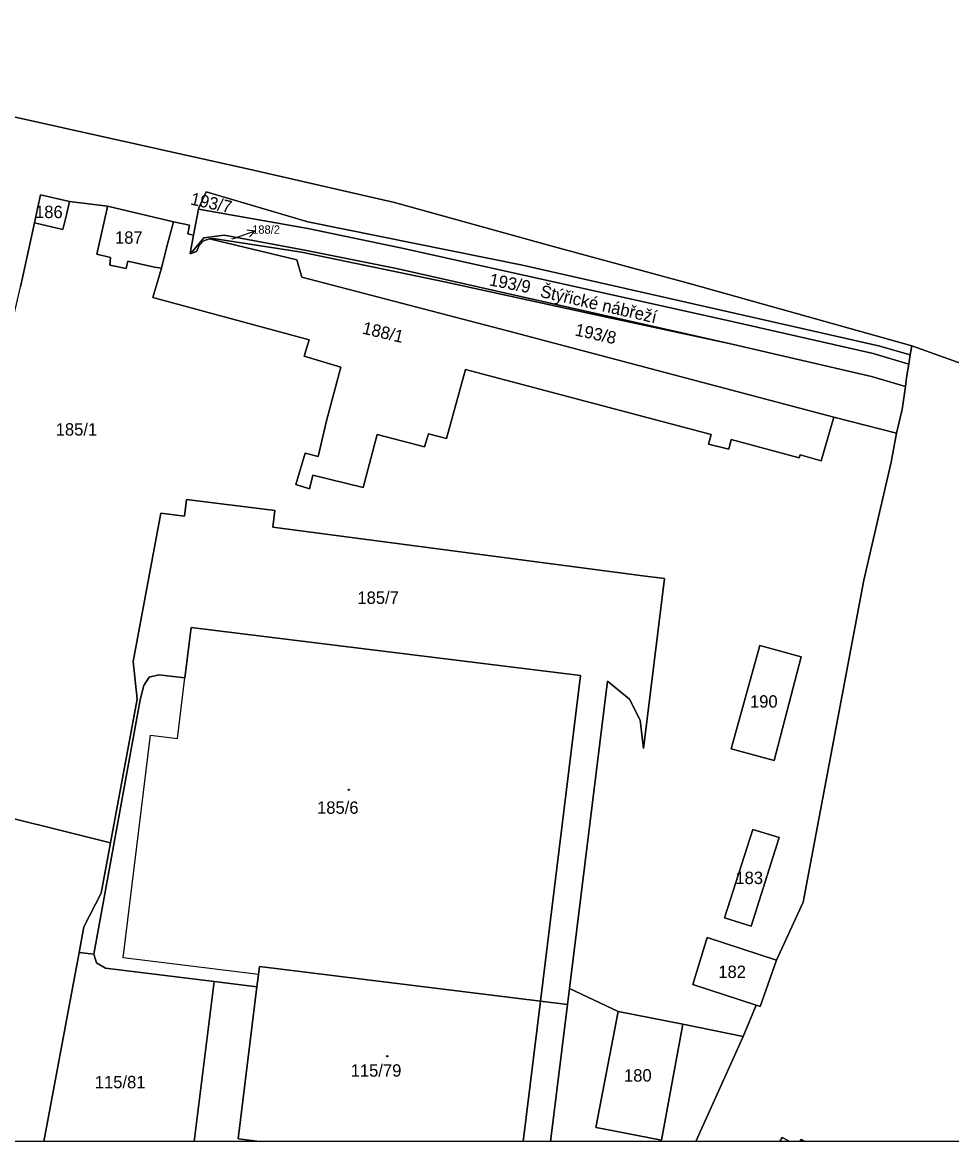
# Model space of a CAD drawing. Extents: x -598934 to -598196, y -1162208 to -1161502.
# Drawn here: x -598509.6 to -598382.2, y -1162207 to -1162053.5 of the extents above; entities that cross this region are included whole.
import ezdxf

# ---------------------------------------------------------------- set-up
doc = ezdxf.new("R2010")
doc.units = 0
for name, color, linetype in [('KN_CAR_KR', 7, 'Continuous'), ('KN_KULTURY', 7, 'Continuous'), ('KN_PARC_CIS_POM', 7, 'Continuous'), ('KN_PARC_CIS_POZ', 7, 'Continuous'), ('KN_PARC_CIS_STAV', 7, 'Continuous'), ('KN_PARC_PLOCHA', 7, 'Continuous'), ('KN_ULICE', 7, 'Continuous'), ('PARC_C_SIPKA', 7, 'Continuous'), ('parcely_l', 7, 'Continuous')]:
    doc.layers.add(name, color=color, linetype=linetype)

msp = doc.modelspace()

# ---------------------------------------------------------------- linework, layer by layer
at = {"layer": 'KN_CAR_KR'}
for points in [[(-598488.37, -1162151.71), (-598487.34, -1162143.4)], [(-598495.82, -1162181.78), (-598492.04, -1162151.26)], [(-598492.04, -1162151.26), (-598488.37, -1162151.71)], [(-598477.26, -1162184.07), (-598495.82, -1162181.78)]]:
    msp.add_lwpolyline(points, dxfattribs=at)
at = {"layer": 'KN_KULTURY'}
for centre, radius in [((-598464.87, -1162158.72), 0.09), ((-598464.87, -1162158.72), 0.0398), ((-598459.61, -1162195.26), 0.09), ((-598459.61, -1162195.26), 0.0398)]:
    msp.add_circle(centre, radius, dxfattribs=at)
at = {"layer": 'KN_PARC_PLOCHA'}
for points in [[(-598370.34, -1162104.09), (-598387.71, -1162097.85), (-598417.86, -1162089.39), (-598437.19, -1162084.14), (-598458.59, -1162078.22), (-598477.74, -1162073.84), (-598530.34, -1162062.11), (-598549.22, -1162055.76), (-598554.19, -1162054.05), (-598555.77, -1162053.54), (-598564.74, -1162050.65), (-598569.94, -1162048.52), (-598571.46, -1162047.71), (-598579.44, -1162044.4), (-598591.47, -1162039.7), (-598619.13, -1162024.88), (-598644.52, -1162009.55), (-598667.16, -1161993.18), (-598693.35, -1161970.89)], [(-598530.34, -1162062.11), (-598477.74, -1162073.84), (-598458.59, -1162078.22), (-598437.19, -1162084.14), (-598417.86, -1162089.39), (-598387.71, -1162097.85), (-598387.91, -1162099.1), (-598392.28, -1162097.86), (-598406.98, -1162094.54), (-598441.08, -1162086.82), (-598470.51, -1162080.88), (-598484.43, -1162076.76), (-598485.45, -1162078.97), (-598485.48, -1162079.11), (-598486.15, -1162082.7), (-598486.94, -1162082.51), (-598486.72, -1162081.33), (-598488.89, -1162080.86), (-598497.96, -1162078.74), (-598503.16, -1162078.1), (-598507.15, -1162077.16), (-598507.97, -1162081.02), (-598509.9, -1162089.77)], [(-598509.9, -1162089.77), (-598507.97, -1162081.02), (-598504.08, -1162081.94), (-598503.6, -1162079.9), (-598503.16, -1162078.1), (-598497.96, -1162078.74), (-598498.03, -1162079.21), (-598499.43, -1162085.29), (-598497.54, -1162085.75), (-598497.65, -1162086.82), (-598495.4, -1162087.27), (-598495.18, -1162086.24), (-598491.51, -1162087.06), (-598490.55, -1162087.23), (-598491.72, -1162091.24), (-598470.29, -1162097.06), (-598470.98, -1162099.27), (-598465.95, -1162100.78), (-598467.93, -1162108.13), (-598469.07, -1162113.02), (-598470.88, -1162112.59), (-598472.16, -1162116.89), (-598470.28, -1162117.45), (-598469.8, -1162115.59), (-598462.92, -1162117.31), (-598461, -1162110.01), (-598454.5, -1162111.69), (-598453.95, -1162109.93), (-598451.5, -1162110.56), (-598448.88, -1162101.11), (-598415.21, -1162110.01), (-598415.56, -1162111.36), (-598412.79, -1162112.04), (-598412.46, -1162110.69), (-598403.12, -1162113.21), (-598403.01, -1162112.82), (-598400.1, -1162113.61), (-598398.4, -1162107.64), (-598389.77, -1162109.84), (-598390.52, -1162113.81), (-598394.27, -1162130.01), (-598402.6, -1162174.14), (-598406.23, -1162182.09), (-598415.75, -1162178.98), (-598417.72, -1162185.4), (-598409.04, -1162188.25), (-598410.81, -1162192.53), (-598419.07, -1162190.84), (-598427.96, -1162189.11), (-598434.61, -1162185.99), (-598429.39, -1162143.84), (-598426.39, -1162146.32), (-598424.92, -1162149.17), (-598424.49, -1162153.07), (-598421.61, -1162129.78), (-598424.58, -1162129.41), (-598475.31, -1162122.72), (-598475.03, -1162120.43), (-598487.13, -1162118.94), (-598487.42, -1162121.22), (-598490.65, -1162120.82), (-598494.43, -1162141.13), (-598493.87, -1162146.32), (-598497.53, -1162165.98), (-598517.94, -1162160.94)], [(-598340.39, -1162206.96), (-598402.41, -1162206.96), (-598402.88, -1162206.69), (-598403.03, -1162206.96), (-598404.41, -1162206.96), (-598405.46, -1162206.39), (-598405.77, -1162206.96), (-598417.28, -1162206.96), (-598410.81, -1162192.53), (-598409.04, -1162188.25), (-598408.46, -1162188.46), (-598406.23, -1162182.09), (-598402.6, -1162174.14), (-598394.27, -1162130.01), (-598390.52, -1162113.81), (-598389.77, -1162109.84), (-598389.02, -1162106.6), (-598388.57, -1162103.42), (-598388.4, -1162102.19), (-598388.11, -1162100.37), (-598387.91, -1162099.1), (-598387.71, -1162097.85), (-598370.34, -1162104.09)]]:
    msp.add_lwpolyline(points, dxfattribs=at)
for points in [[(-598503.16, -1162078.1), (-598503.6, -1162079.9), (-598504.08, -1162081.94), (-598507.97, -1162081.02), (-598507.15, -1162077.16)], [(-598387.91, -1162099.1), (-598388.11, -1162100.37), (-598392.98, -1162098.93), (-598413.14, -1162094.37), (-598457.79, -1162084.42), (-598470.48, -1162081.8), (-598485.48, -1162079.11), (-598485.45, -1162078.97), (-598484.43, -1162076.76), (-598470.51, -1162080.88), (-598441.08, -1162086.82), (-598406.98, -1162094.54), (-598392.28, -1162097.86)], [(-598488.89, -1162080.86), (-598489.86, -1162084.41), (-598490.55, -1162087.23), (-598491.51, -1162087.06), (-598495.18, -1162086.24), (-598495.4, -1162087.27), (-598497.65, -1162086.82), (-598497.54, -1162085.75), (-598499.43, -1162085.29), (-598498.03, -1162079.21), (-598497.96, -1162078.74)], [(-598388.11, -1162100.37), (-598388.4, -1162102.19), (-598388.57, -1162103.42), (-598393.24, -1162102.07), (-598412.73, -1162097.56), (-598458.35, -1162087.26), (-598470.89, -1162084.77), (-598481.95, -1162082.71), (-598484.73, -1162083.05), (-598486.37, -1162084.97), (-598486.56, -1162084.92), (-598486.15, -1162082.7), (-598485.48, -1162079.11), (-598470.48, -1162081.8), (-598457.79, -1162084.42), (-598413.14, -1162094.37), (-598392.98, -1162098.93)], [(-598486.15, -1162082.7), (-598486.56, -1162084.92), (-598486.62, -1162085.27), (-598485.75, -1162084.94), (-598485.41, -1162084.1), (-598484.8, -1162083.49), (-598483.99, -1162083.22), (-598472, -1162086.09), (-598471.33, -1162088.45), (-598442.96, -1162095.84), (-598398.4, -1162107.64), (-598400.1, -1162113.61), (-598403.01, -1162112.82), (-598403.12, -1162113.21), (-598412.46, -1162110.69), (-598412.79, -1162112.04), (-598415.56, -1162111.36), (-598415.21, -1162110.01), (-598448.88, -1162101.11), (-598451.5, -1162110.56), (-598453.95, -1162109.93), (-598454.5, -1162111.69), (-598461, -1162110.01), (-598462.92, -1162117.31), (-598469.8, -1162115.59), (-598470.28, -1162117.45), (-598472.16, -1162116.89), (-598470.88, -1162112.59), (-598469.07, -1162113.02), (-598467.93, -1162108.13), (-598465.95, -1162100.78), (-598470.98, -1162099.27), (-598470.29, -1162097.06), (-598491.72, -1162091.24), (-598490.55, -1162087.23), (-598489.86, -1162084.41), (-598488.89, -1162080.86), (-598486.72, -1162081.33), (-598486.94, -1162082.51)], [(-598412.73, -1162097.56), (-598432.27, -1162093.32), (-598451.78, -1162089.1), (-598471.36, -1162085.04), (-598483.15, -1162083.19), (-598483.99, -1162083.22), (-598484.8, -1162083.49), (-598485.41, -1162084.1), (-598485.75, -1162084.94), (-598486.62, -1162085.27), (-598486.56, -1162084.92), (-598486.37, -1162084.97), (-598484.73, -1162083.05), (-598481.95, -1162082.71), (-598470.89, -1162084.77), (-598458.35, -1162087.26)], [(-598412.73, -1162097.56), (-598393.24, -1162102.07), (-598388.57, -1162103.42), (-598389.02, -1162106.6), (-598389.77, -1162109.84), (-598398.4, -1162107.64), (-598442.96, -1162095.84), (-598471.33, -1162088.45), (-598472, -1162086.09), (-598483.99, -1162083.22), (-598483.15, -1162083.19), (-598471.36, -1162085.04), (-598451.78, -1162089.1), (-598432.27, -1162093.32)], [(-598434.61, -1162185.99), (-598434.88, -1162188.17), (-598438.61, -1162187.71), (-598433.1, -1162143.08), (-598486.49, -1162136.48), (-598487.34, -1162143.4), (-598490.9, -1162142.96), (-598492.25, -1162143.31), (-598492.96, -1162144.43), (-598493.47, -1162146.39), (-598499.81, -1162181.28), (-598501.85, -1162181.03), (-598501.2, -1162177.52), (-598498.82, -1162172.92), (-598497.53, -1162165.98), (-598493.87, -1162146.32), (-598494.43, -1162141.13), (-598490.65, -1162120.82), (-598487.42, -1162121.22), (-598487.13, -1162118.94), (-598475.03, -1162120.43), (-598475.31, -1162122.72), (-598424.58, -1162129.41), (-598421.61, -1162129.78), (-598424.49, -1162153.07), (-598424.92, -1162149.17), (-598426.39, -1162146.32), (-598429.39, -1162143.84)], [(-598497.53, -1162165.98), (-598498.82, -1162172.92), (-598501.2, -1162177.52), (-598501.85, -1162181.03), (-598506.67, -1162206.95), (-598506.67, -1162206.96), (-598537.06, -1162206.96), (-598527.13, -1162164.84), (-598519.82, -1162133.84), (-598516.84, -1162134.52), (-598516.63, -1162133.69), (-598516.19, -1162131.5), (-598511.6, -1162132.52), (-598512.06, -1162134.68), (-598513.77, -1162142.14), (-598517.4, -1162158.37), (-598517.94, -1162160.94)], [(-598438.61, -1162187.71), (-598477.12, -1162182.95), (-598477.26, -1162184.07), (-598477.47, -1162185.76), (-598483.35, -1162185.03), (-598498.22, -1162183.19), (-598499.45, -1162182.47), (-598499.81, -1162181.28), (-598493.47, -1162146.39), (-598492.96, -1162144.43), (-598492.25, -1162143.31), (-598490.9, -1162142.96), (-598487.34, -1162143.4), (-598486.49, -1162136.48), (-598433.1, -1162143.08)], [(-598402.86, -1162140.5), (-598406.58, -1162154.72), (-598412.48, -1162153.12), (-598408.52, -1162138.93)], [(-598402.86, -1162140.5), (-598408.52, -1162138.93), (-598412.48, -1162153.12), (-598406.58, -1162154.72)], [(-598405.88, -1162165.25), (-598409.72, -1162177.44), (-598413.38, -1162176.3), (-598409.47, -1162164.19)], [(-598405.88, -1162165.25), (-598409.47, -1162164.19), (-598413.38, -1162176.3), (-598409.72, -1162177.44)], [(-598406.23, -1162182.09), (-598408.46, -1162188.46), (-598409.04, -1162188.25), (-598417.72, -1162185.4), (-598415.75, -1162178.98)], [(-598499.81, -1162181.28), (-598499.45, -1162182.47), (-598498.22, -1162183.19), (-598483.35, -1162185.03), (-598486.06, -1162206.96), (-598506.67, -1162206.96), (-598506.67, -1162206.95), (-598501.85, -1162181.03)], [(-598438.61, -1162187.71), (-598440.99, -1162206.96), (-598477.13, -1162206.96), (-598480.04, -1162206.6), (-598477.47, -1162185.76), (-598477.26, -1162184.07), (-598477.12, -1162182.95)], [(-598477.13, -1162206.96), (-598486.06, -1162206.96), (-598483.35, -1162185.03), (-598477.47, -1162185.76), (-598480.04, -1162206.6)], [(-598427.96, -1162189.11), (-598430.99, -1162205.02), (-598430.02, -1162205.23), (-598422.01, -1162206.74), (-598419.07, -1162190.84), (-598410.81, -1162192.53), (-598417.28, -1162206.96), (-598437.21, -1162206.96), (-598434.88, -1162188.17), (-598434.61, -1162185.99)], [(-598437.21, -1162206.96), (-598440.99, -1162206.96), (-598438.61, -1162187.71), (-598434.88, -1162188.17)], [(-598419.07, -1162190.84), (-598422.01, -1162206.74), (-598430.02, -1162205.23), (-598430.99, -1162205.02), (-598427.96, -1162189.11)], [(-598404.41, -1162206.96), (-598405.77, -1162206.96), (-598405.46, -1162206.39)], [(-598402.41, -1162206.96), (-598403.03, -1162206.96), (-598402.88, -1162206.69)]]:
    msp.add_lwpolyline(points, close=True, dxfattribs=at)
at = {"layer": 'PARC_C_SIPKA'}
for points in [[(-598480.86, -1162083.22), (-598480.55, -1162083.11), (-598477.73, -1162082.1)], [(-598478.84, -1162081.96), (-598477.73, -1162082.1), (-598478.5, -1162082.91)]]:
    msp.add_lwpolyline(points, dxfattribs=at)
at = {"layer": 'parcely_l'}
for points in [[(-598387.71, -1162097.85), (-598417.86, -1162089.39), (-598437.19, -1162084.14), (-598458.59, -1162078.22), (-598477.74, -1162073.84), (-598530.34, -1162062.11), (-598549.22, -1162055.76), (-598554.19, -1162054.05)], [(-598507.97, -1162081.02), (-598507.15, -1162077.16), (-598503.16, -1162078.1)], [(-598485.48, -1162079.11), (-598485.45, -1162078.97), (-598484.43, -1162076.76), (-598470.51, -1162080.88), (-598441.08, -1162086.82), (-598406.98, -1162094.54), (-598392.28, -1162097.86), (-598387.91, -1162099.1)], [(-598507.97, -1162081.02), (-598504.08, -1162081.94), (-598503.6, -1162079.9), (-598503.16, -1162078.1)], [(-598503.16, -1162078.1), (-598497.96, -1162078.74)], [(-598497.96, -1162078.74), (-598498.03, -1162079.21), (-598499.43, -1162085.29), (-598497.54, -1162085.75), (-598497.65, -1162086.82), (-598495.4, -1162087.27), (-598495.18, -1162086.24), (-598491.51, -1162087.06), (-598490.55, -1162087.23)], [(-598497.96, -1162078.74), (-598488.89, -1162080.86)], [(-598485.48, -1162079.11), (-598486.15, -1162082.7)], [(-598388.11, -1162100.37), (-598392.98, -1162098.93), (-598413.14, -1162094.37), (-598457.79, -1162084.42), (-598470.48, -1162081.8), (-598485.48, -1162079.11)], [(-598511.28, -1162095.9), (-598509.9, -1162089.77), (-598507.97, -1162081.02)], [(-598490.55, -1162087.23), (-598489.86, -1162084.41), (-598488.89, -1162080.86)], [(-598488.89, -1162080.86), (-598486.72, -1162081.33), (-598486.94, -1162082.51), (-598486.15, -1162082.7)], [(-598483.99, -1162083.22), (-598484.8, -1162083.49), (-598485.41, -1162084.1), (-598485.75, -1162084.94), (-598486.62, -1162085.27), (-598486.56, -1162084.92)], [(-598486.15, -1162082.7), (-598486.56, -1162084.92)], [(-598486.56, -1162084.92), (-598486.37, -1162084.97), (-598484.73, -1162083.05), (-598481.95, -1162082.71), (-598470.89, -1162084.77), (-598458.35, -1162087.26), (-598412.73, -1162097.56)], [(-598412.73, -1162097.56), (-598432.27, -1162093.32), (-598451.78, -1162089.1), (-598471.36, -1162085.04), (-598483.15, -1162083.19), (-598483.99, -1162083.22)], [(-598398.4, -1162107.64), (-598442.96, -1162095.84), (-598471.33, -1162088.45), (-598472, -1162086.09), (-598483.99, -1162083.22)], [(-598490.55, -1162087.23), (-598491.72, -1162091.24), (-598470.29, -1162097.06), (-598470.98, -1162099.27), (-598465.95, -1162100.78), (-598467.93, -1162108.13), (-598469.07, -1162113.02), (-598470.88, -1162112.59), (-598472.16, -1162116.89), (-598470.28, -1162117.45), (-598469.8, -1162115.59), (-598462.92, -1162117.31), (-598461, -1162110.01), (-598454.5, -1162111.69), (-598453.95, -1162109.93), (-598451.5, -1162110.56), (-598448.88, -1162101.11), (-598415.21, -1162110.01), (-598415.56, -1162111.36), (-598412.79, -1162112.04), (-598412.46, -1162110.69), (-598403.12, -1162113.21), (-598403.01, -1162112.82), (-598400.1, -1162113.61), (-598398.4, -1162107.64)], [(-598412.73, -1162097.56), (-598393.24, -1162102.07), (-598388.57, -1162103.42)], [(-598387.71, -1162097.85), (-598387.91, -1162099.1)], [(-598370.34, -1162104.09), (-598387.71, -1162097.85)], [(-598388.11, -1162100.37), (-598388.4, -1162102.19), (-598388.57, -1162103.42)], [(-598387.91, -1162099.1), (-598388.11, -1162100.37)], [(-598388.57, -1162103.42), (-598389.02, -1162106.6), (-598389.77, -1162109.84)], [(-598398.4, -1162107.64), (-598389.77, -1162109.84)], [(-598389.77, -1162109.84), (-598390.52, -1162113.81), (-598394.27, -1162130.01), (-598402.6, -1162174.14), (-598406.23, -1162182.09)], [(-598434.61, -1162185.99), (-598429.39, -1162143.84), (-598426.39, -1162146.32), (-598424.92, -1162149.17), (-598424.49, -1162153.07), (-598421.61, -1162129.78), (-598424.58, -1162129.41), (-598475.31, -1162122.72), (-598475.03, -1162120.43), (-598487.13, -1162118.94), (-598487.42, -1162121.22), (-598490.65, -1162120.82), (-598494.43, -1162141.13), (-598493.87, -1162146.32), (-598497.53, -1162165.98)], [(-598497.53, -1162165.98), (-598517.94, -1162160.94), (-598517.4, -1162158.37), (-598513.77, -1162142.14), (-598512.06, -1162134.68), (-598511.6, -1162132.52), (-598516.19, -1162131.5), (-598516.63, -1162133.69), (-598516.84, -1162134.52), (-598519.82, -1162133.84)], [(-598499.81, -1162181.28), (-598493.47, -1162146.39), (-598492.96, -1162144.43), (-598492.25, -1162143.31), (-598490.9, -1162142.96), (-598487.34, -1162143.4), (-598486.49, -1162136.48), (-598433.1, -1162143.08), (-598438.61, -1162187.71)], [(-598402.86, -1162140.5), (-598408.52, -1162138.93), (-598412.48, -1162153.12), (-598406.58, -1162154.72), (-598402.86, -1162140.5)], [(-598405.88, -1162165.25), (-598409.47, -1162164.19), (-598413.38, -1162176.3), (-598409.72, -1162177.44), (-598405.88, -1162165.25)], [(-598501.85, -1162181.03), (-598501.2, -1162177.52), (-598498.82, -1162172.92), (-598497.53, -1162165.98)], [(-598406.23, -1162182.09), (-598415.75, -1162178.98), (-598417.72, -1162185.4), (-598409.04, -1162188.25)], [(-598501.85, -1162181.03), (-598506.67, -1162206.95), (-598506.67, -1162206.96)], [(-598499.81, -1162181.28), (-598501.85, -1162181.03)], [(-598483.35, -1162185.03), (-598498.22, -1162183.19), (-598499.45, -1162182.47), (-598499.81, -1162181.28)], [(-598438.61, -1162187.71), (-598477.12, -1162182.95), (-598477.26, -1162184.07), (-598477.47, -1162185.76)], [(-598406.23, -1162182.09), (-598408.46, -1162188.46), (-598409.04, -1162188.25)], [(-598486.06, -1162206.96), (-598483.35, -1162185.03)], [(-598477.47, -1162185.76), (-598483.35, -1162185.03)], [(-598477.47, -1162185.76), (-598480.04, -1162206.6), (-598477.13, -1162206.96)], [(-598434.88, -1162188.17), (-598434.61, -1162185.99)], [(-598427.96, -1162189.11), (-598434.61, -1162185.99)], [(-598440.99, -1162206.96), (-598438.61, -1162187.71)], [(-598438.61, -1162187.71), (-598434.88, -1162188.17)], [(-598437.21, -1162206.96), (-598434.88, -1162188.17)], [(-598427.96, -1162189.11), (-598430.99, -1162205.02), (-598430.02, -1162205.23), (-598422.01, -1162206.74), (-598419.07, -1162190.84)], [(-598419.07, -1162190.84), (-598427.96, -1162189.11)], [(-598409.04, -1162188.25), (-598410.81, -1162192.53)], [(-598410.81, -1162192.53), (-598419.07, -1162190.84)], [(-598410.81, -1162192.53), (-598417.28, -1162206.96)], [(-598405.77, -1162206.96), (-598405.46, -1162206.39), (-598404.41, -1162206.96)], [(-598506.67, -1162206.96), (-598537.06, -1162206.96)], [(-598486.06, -1162206.96), (-598506.67, -1162206.96)], [(-598477.13, -1162206.96), (-598486.06, -1162206.96)], [(-598440.99, -1162206.96), (-598477.13, -1162206.96)], [(-598437.21, -1162206.96), (-598440.99, -1162206.96)], [(-598417.28, -1162206.96), (-598437.21, -1162206.96)], [(-598405.77, -1162206.96), (-598417.28, -1162206.96)], [(-598404.41, -1162206.96), (-598405.77, -1162206.96)], [(-598403.03, -1162206.96), (-598404.41, -1162206.96)], [(-598403.03, -1162206.96), (-598402.88, -1162206.69), (-598402.41, -1162206.96)], [(-598402.41, -1162206.96), (-598403.03, -1162206.96)], [(-598340.39, -1162206.96), (-598402.41, -1162206.96)]]:
    msp.add_lwpolyline(points, dxfattribs=at)

# ---------------------------------------------------------------- texts
at = {"layer": 'KN_PARC_CIS_POM'}
msp.add_text('188/2', height=0.1, dxfattribs=at).set_placement((-598481.09, -1162083.22))
at = {"layer": 'KN_PARC_CIS_POZ'}
for s, rotation, p in [('193/7', 347.6142, (-598486.68, -1162078.48)), ('193/9', 348.9883, (-598445.72, -1162089.57)), ('188/1', 346.6406, (-598463.13, -1162096.17)), ('193/8', 347.5602, (-598433.98, -1162096.43))]:
    msp.add_text(s, height=1.7, rotation=rotation, dxfattribs=at).set_placement(p)
for s, height, p in [('186', 1.7, (-598507.89, -1162080.36)), ('188/2', 1.14, (-598478.13, -1162082.5)), ('187', 1.7, (-598496.93, -1162083.87)), ('185/1', 1.7, (-598505.06, -1162110.17)), ('185/7', 1.7, (-598463.7, -1162133.24)), ('190', 1.7, (-598409.88, -1162147.47)), ('183', 1.7, (-598411.88, -1162171.65)), ('182', 1.7, (-598414.22, -1162184.53)), ('180', 1.7, (-598427.15, -1162198.73)), ('115/81', 1.7, (-598499.7, -1162199.65))]:
    msp.add_text(s, height=height, dxfattribs=at).set_placement(p)
at = {"layer": 'KN_PARC_CIS_STAV'}
for s, p in [('185/6', (-598469.23, -1162162.02)), ('115/79', (-598464.62, -1162198.06))]:
    msp.add_text(s, height=1.7, dxfattribs=at).set_placement(p)
at = {"layer": 'KN_ULICE'}
msp.add_text('Štýřické nábřeží', height=1.7, rotation=347.0788, dxfattribs=at).set_placement((-598438.75, -1162091.15))

doc.saveas('drawing.dxf')
